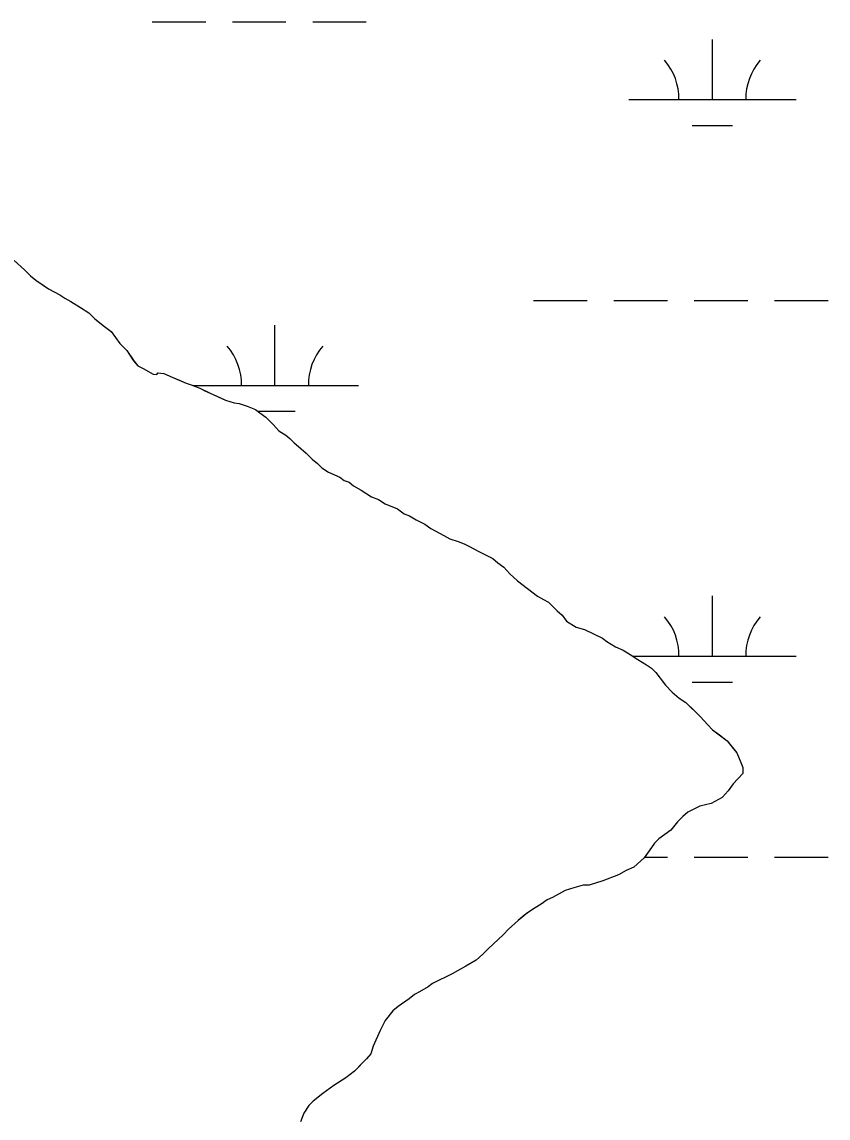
# Model space of a CAD drawing. Extents: x 3161564 to 3199464, y 849354 to 874788.
# Drawn here: x 3186781 to 3187263, y 857894 to 858549 of the extents above; entities that cross this region are included whole.
import ezdxf

# ---------------------------------------------------------------- set-up
doc = ezdxf.new("R2010")
doc.units = 0
for name, color, linetype in [('V-SITE-VEGE', 7, 'Continuous'), ('V-TOPO-SHOR', 7, 'Continuous'), ('V-WETL-SWMP', 7, 'Continuous')]:
    doc.layers.add(name, color=color, linetype=linetype)

msp = doc.modelspace()

# ---------------------------------------------------------------- linework, layer by layer
at = {"layer": 'V-SITE-VEGE'}
msp.add_lwpolyline([(3186776.43, 858406.52), (3186782.59, 858400.89), (3186786.19, 858397.3), (3186789.27, 858394.74), (3186796.97, 858389.62), (3186803.65, 858386.04), (3186806.73, 858383.99), (3186810.32, 858381.95), (3186815.97, 858378.37), (3186821.1, 858375.3), (3186824.7, 858371.71), (3186830.35, 858367.1), (3186834.45, 858364.03), (3186839.59, 858356.86), (3186843.7, 858352.76), (3186847.82, 858346.61), (3186850.38, 858343.54), (3186853.46, 858342), (3186859.42, 858338.67), (3186861.68, 858338.43), (3186862.19, 858339.45), (3186865.78, 858338.95), (3186870.91, 858336.9), (3186879.12, 858333.32), (3186882.2, 858332.3), (3186887.34, 858330.26), (3186893.49, 858327.19), (3186902.73, 858323.1), (3186907.86, 858321.57), (3186910.94, 858321.06), (3186915.56, 858319.53), (3186920.7, 858317.48), (3186923.26, 858315.43), (3186926.86, 858312.87), (3186931.48, 858308.27), (3186934.56, 858304.68), (3186938.67, 858302.12), (3186941.24, 858300.07), (3186943.8, 858297.51), (3186946.37, 858295.46), (3186951, 858291.37), (3186954.59, 858287.78), (3186957.67, 858285.22), (3186960.24, 858282.66), (3186964.35, 858280.1), (3186971.02, 858277.03), (3186973.59, 858274.99), (3186976.67, 858273.96), (3186979.24, 858271.92), (3186983.85, 858269.36), (3186990.02, 858265.26), (3186994.12, 858263.73), (3186998.23, 858261.18), (3187005.41, 858258.11), (3187009.52, 858255.04), (3187012.6, 858254.02), (3187016.71, 858251.46), (3187021.84, 858248.9), (3187025.44, 858246.34), (3187033.14, 858242.25), (3187036.73, 858240.2), (3187041.86, 858238.67), (3187045.45, 858237.14), (3187048.54, 858235.6), (3187054.18, 858232.53), (3187062.39, 858228.44), (3187065.47, 858225.88), (3187069.07, 858223.32), (3187072.67, 858219.22), (3187077.29, 858215.13), (3187089.1, 858205.91), (3187092.69, 858203.86), (3187095.77, 858202.33), (3187100.91, 858197.21), (3187103.99, 858194.65), (3187106.56, 858191.06), (3187112.21, 858187.48), (3187117.34, 858185.95), (3187128.12, 858180.83), (3187130.68, 858178.79), (3187135.82, 858175.72), (3187140.44, 858173.67), (3187144.55, 858171.11), (3187149.17, 858168.04), (3187154.3, 858164.97), (3187157.38, 858162.92), (3187159.95, 858160.36), (3187165.6, 858152.68), (3187169.71, 858148.58), (3187173.82, 858145), (3187177.93, 858142.44), (3187186.66, 858133.73), (3187190.77, 858129.12), (3187193.85, 858126.05), (3187202.58, 858119.39), (3187208.24, 858112.22), (3187210.81, 858106.58), (3187211.84, 858103.5), (3187211.85, 858099.91), (3187206.21, 858093.75), (3187203.14, 858089.64), (3187199.56, 858085.53), (3187192.89, 858081.93), (3187186.23, 858080.39), (3187179.05, 858076.79), (3187175.98, 858074.22), (3187172.9, 858071.13), (3187168.81, 858066), (3187161.63, 858060.86), (3187159.07, 858058.29), (3187156, 858053.67), (3187152.93, 858049.56), (3187146.78, 858043.91), (3187142.17, 858041.85), (3187137.56, 858039.28), (3187128.33, 858035.68), (3187120.13, 858033.1), (3187116.54, 858033.09), (3187110.9, 858031.55), (3187105.77, 858030), (3187098.08, 858025.89), (3187095.01, 858024.34), (3187091.42, 858021.77), (3187087.83, 858019.72), (3187083.22, 858016.63), (3187077.59, 858012.01), (3187071.95, 858006.87), (3187068.88, 858003.79), (3187059.66, 857995.05), (3187056.58, 857991.97), (3187052.49, 857988.38), (3187046.34, 857984.77), (3187038.14, 857980.15), (3187026.35, 857974.49), (3187023.79, 857972.43), (3187018.66, 857969.35), (3187015.58, 857967.8), (3187012.51, 857965.23), (3187005.85, 857960.61), (3187002.78, 857958.04), (3186998.17, 857952.39), (3186995.1, 857946.23), (3186991.01, 857936.99), (3186989.48, 857932.37), (3186986.92, 857929.29), (3186979.75, 857922.1), (3186974.63, 857917.99), (3186967.45, 857913.36), (3186960.79, 857908.74), (3186955.15, 857904.11), (3186952.59, 857901.54), (3186949.52, 857896.92), (3186947.48, 857891.79)], dxfattribs=at)
at = {"layer": 'V-TOPO-SHOR'}
for points in [[(3186776.43, 858406.52), (3186782.59, 858400.89), (3186786.19, 858397.3), (3186789.27, 858394.74), (3186792.35, 858392.7), (3186796.97, 858389.62), (3186803.65, 858386.04), (3186806.73, 858384), (3186810.32, 858381.95), (3186815.97, 858378.37), (3186821.1, 858375.3), (3186824.7, 858371.71), (3186830.35, 858367.1), (3186834.45, 858364.03), (3186837.02, 858360.45), (3186839.59, 858356.86), (3186843.7, 858352.76), (3186847.82, 858346.61), (3186850.38, 858343.54), (3186853.46, 858342), (3186859.42, 858338.67)], [(3186859.42, 858338.67), (3186861.68, 858338.43), (3186862.19, 858339.45), (3186865.78, 858338.95), (3186870.91, 858336.9), (3186875.53, 858334.86), (3186879.12, 858333.32), (3186882.2, 858332.3), (3186887.34, 858330.26), (3186890.41, 858328.72), (3186893.49, 858327.19), (3186897.09, 858325.66), (3186902.73, 858323.1), (3186907.86, 858321.57), (3186910.94, 858321.06), (3186915.56, 858319.53), (3186920.7, 858317.48), (3186923.26, 858315.43), (3186926.86, 858312.87), (3186931.48, 858308.27), (3186934.56, 858304.68), (3186938.67, 858302.12), (3186941.24, 858300.07), (3186943.8, 858297.51), (3186946.37, 858295.46), (3186951, 858291.37), (3186954.59, 858287.78), (3186957.67, 858285.22), (3186960.24, 858282.66), (3186964.35, 858280.1), (3186971.02, 858277.03), (3186973.59, 858274.99), (3186976.67, 858273.96), (3186979.24, 858271.92), (3186983.85, 858269.36), (3186990.02, 858265.26), (3186994.12, 858263.73), (3186998.23, 858261.18), (3187005.41, 858258.11), (3187009.52, 858255.04), (3187012.6, 858254.02), (3187016.71, 858251.46), (3187021.84, 858248.9), (3187025.44, 858246.34), (3187033.14, 858242.25), (3187036.73, 858240.2), (3187041.86, 858238.67), (3187045.45, 858237.14), (3187048.53, 858235.6), (3187054.18, 858232.53), (3187059.31, 858229.98), (3187062.39, 858228.44), (3187065.47, 858225.88), (3187069.07, 858223.32), (3187072.67, 858219.22), (3187077.29, 858215.13), (3187086.53, 858207.96), (3187089.1, 858205.91), (3187092.69, 858203.86), (3187095.77, 858202.33), (3187098.34, 858199.77), (3187100.91, 858197.21), (3187103.99, 858194.65), (3187106.56, 858191.06), (3187112.21, 858187.48), (3187117.34, 858185.95), (3187128.12, 858180.83), (3187130.68, 858178.79), (3187135.82, 858175.72), (3187140.44, 858173.67), (3187144.55, 858171.11), (3187149.17, 858168.04), (3187154.3, 858164.97), (3187157.38, 858162.92), (3187159.95, 858160.36), (3187165.6, 858152.68), (3187169.71, 858148.58), (3187173.82, 858145), (3187177.93, 858142.44), (3187183.06, 858137.32), (3187186.66, 858133.73), (3187190.77, 858129.12), (3187193.85, 858126.05), (3187197.96, 858122.98), (3187202.58, 858119.39), (3187206.18, 858114.78), (3187208.24, 858112.22), (3187210.81, 858106.58), (3187211.84, 858103.5), (3187211.85, 858099.91), (3187206.21, 858093.75), (3187203.14, 858089.64), (3187199.56, 858085.53), (3187192.89, 858081.93), (3187186.23, 858080.39), (3187179.05, 858076.79), (3187175.98, 858074.22), (3187172.9, 858071.13), (3187168.81, 858066), (3187165.22, 858063.43), (3187161.63, 858060.86)], [(3187161.63, 858060.86), (3187159.07, 858058.29), (3187156, 858053.67), (3187152.93, 858049.56), (3187146.78, 858043.91), (3187142.17, 858041.85), (3187137.56, 858039.28), (3187128.33, 858035.68), (3187120.13, 858033.1), (3187116.54, 858033.09), (3187110.9, 858031.55), (3187105.77, 858030), (3187098.08, 858025.89), (3187095.01, 858024.34), (3187091.42, 858021.77), (3187087.83, 858019.72), (3187083.22, 858016.63), (3187080.66, 858014.58), (3187077.59, 858012.01), (3187071.95, 858006.87), (3187068.88, 858003.79), (3187059.66, 857995.05), (3187056.58, 857991.97), (3187052.49, 857988.38), (3187046.34, 857984.77), (3187038.14, 857980.15), (3187026.35, 857974.49), (3187023.79, 857972.43), (3187018.66, 857969.35), (3187015.58, 857967.8), (3187012.51, 857965.23), (3187005.85, 857960.61), (3187002.78, 857958.04), (3186998.17, 857952.39), (3186995.1, 857946.23), (3186991.01, 857936.99), (3186989.48, 857932.37), (3186986.92, 857929.29), (3186984.36, 857926.72), (3186979.75, 857922.1), (3186974.63, 857917.99), (3186967.45, 857913.36), (3186960.79, 857908.74), (3186955.15, 857904.11), (3186952.59, 857901.54), (3186949.52, 857896.92), (3186947.48, 857891.79)]]:
    msp.add_lwpolyline(points, dxfattribs=at)
at = {"layer": 'V-WETL-SWMP'}
for p, q in [((3186858.86, 858549.14), (3186890.86, 858549.14)), ((3186906.86, 858549.14), (3186938.86, 858549.14)), ((3186954.86, 858549.14), (3186986.86, 858549.14)), ((3187193.71, 858502.71), (3187193.71, 858538.71)), ((3187143.71, 858502.71), (3187243.71, 858502.71)), ((3187181.71, 858487.28), (3187205.71, 858487.28)), ((3186776.43, 858406.52), (3186782.59, 858400.89)), ((3186782.59, 858400.89), (3186786.19, 858397.3)), ((3186786.19, 858397.3), (3186789.27, 858394.74)), ((3186789.27, 858394.74), (3186796.97, 858389.62)), ((3186796.97, 858389.62), (3186803.65, 858386.04)), ((3186803.65, 858386.04), (3186806.73, 858384)), ((3186806.73, 858384), (3186810.32, 858381.95)), ((3186810.32, 858381.95), (3186815.97, 858378.37)), ((3187086.86, 858382.64), (3187118.86, 858382.64)), ((3187134.86, 858382.64), (3187166.86, 858382.64)), ((3187182.86, 858382.64), (3187214.86, 858382.64)), ((3187230.86, 858382.64), (3187262.86, 858382.64)), ((3186815.97, 858378.37), (3186821.1, 858375.3)), ((3186821.1, 858375.3), (3186824.7, 858371.71)), ((3186824.7, 858371.71), (3186830.35, 858367.1)), ((3186932.27, 858331.9), (3186932.27, 858367.9)), ((3186830.35, 858367.1), (3186834.45, 858364.03)), ((3186834.45, 858364.03), (3186839.59, 858356.86)), ((3186839.59, 858356.86), (3186843.7, 858352.76)), ((3186843.7, 858352.76), (3186847.81, 858346.61)), ((3186847.81, 858346.61), (3186850.38, 858343.54)), ((3186850.38, 858343.54), (3186853.46, 858342)), ((3186853.46, 858342), (3186859.42, 858338.67)), ((3186859.42, 858338.67), (3186861.68, 858338.43)), ((3186861.68, 858338.43), (3186862.19, 858339.45)), ((3186862.19, 858339.45), (3186865.78, 858338.95)), ((3186865.78, 858338.95), (3186870.91, 858336.9)), ((3186870.91, 858336.9), (3186875.53, 858334.86)), ((3186875.53, 858334.86), (3186879.12, 858333.32)), ((3186879.12, 858333.32), (3186882.2, 858332.3)), ((3186882.2, 858332.3), (3186887.33, 858330.26)), ((3186883.21, 858331.9), (3186982.27, 858331.9)), ((3186887.33, 858330.26), (3186893.49, 858327.19)), ((3186893.49, 858327.19), (3186897.09, 858325.66)), ((3186897.09, 858325.66), (3186902.73, 858323.1)), ((3186902.73, 858323.1), (3186907.86, 858321.57)), ((3186907.86, 858321.57), (3186910.94, 858321.06)), ((3186910.94, 858321.06), (3186915.56, 858319.53)), ((3186915.56, 858319.53), (3186920.69, 858317.48)), ((3186920.69, 858317.48), (3186923.26, 858315.43)), ((3186921.96, 858316.47), (3186944.27, 858316.47)), ((3186923.26, 858315.43), (3186926.86, 858312.88)), ((3186926.86, 858312.88), (3186931.48, 858308.27)), ((3186931.48, 858308.27), (3186934.56, 858304.68)), ((3186934.56, 858304.68), (3186938.67, 858302.12)), ((3186938.67, 858302.12), (3186941.24, 858300.07)), ((3186941.24, 858300.07), (3186943.81, 858297.51)), ((3186943.81, 858297.51), (3186946.37, 858295.46)), ((3186946.37, 858295.46), (3186951, 858291.37)), ((3186951, 858291.37), (3186954.59, 858287.78)), ((3186954.59, 858287.78), (3186957.67, 858285.22)), ((3186957.67, 858285.22), (3186960.24, 858282.66)), ((3186960.24, 858282.66), (3186964.35, 858280.1)), ((3186964.35, 858280.1), (3186971.02, 858277.04)), ((3186971.02, 858277.04), (3186973.59, 858274.99)), ((3186973.59, 858274.99), (3186976.67, 858273.97)), ((3186976.67, 858273.97), (3186979.23, 858271.92)), ((3186979.23, 858271.92), (3186983.85, 858269.36)), ((3186983.85, 858269.36), (3186990.02, 858265.27)), ((3186990.02, 858265.27), (3186994.12, 858263.73)), ((3186994.12, 858263.73), (3186998.23, 858261.17)), ((3186998.23, 858261.17), (3187005.41, 858258.11)), ((3187005.41, 858258.11), (3187009.52, 858255.04)), ((3187009.52, 858255.04), (3187012.6, 858254.01)), ((3187012.6, 858254.01), (3187016.71, 858251.46)), ((3187016.71, 858251.46), (3187021.84, 858248.9)), ((3187021.84, 858248.9), (3187025.44, 858246.34)), ((3187025.44, 858246.34), (3187033.14, 858242.25)), ((3187033.14, 858242.25), (3187036.73, 858240.2)), ((3187036.73, 858240.2), (3187041.86, 858238.67)), ((3187041.86, 858238.67), (3187045.45, 858237.14)), ((3187045.45, 858237.14), (3187048.53, 858235.6)), ((3187048.53, 858235.6), (3187054.18, 858232.53)), ((3187054.18, 858232.53), (3187062.39, 858228.44)), ((3187062.39, 858228.44), (3187065.47, 858225.88)), ((3187065.47, 858225.88), (3187069.07, 858223.32)), ((3187069.07, 858223.32), (3187072.67, 858219.22)), ((3187072.67, 858219.22), (3187077.29, 858215.13)), ((3187077.29, 858215.13), (3187086.53, 858207.96)), ((3187086.53, 858207.96), (3187089.1, 858205.91)), ((3187089.1, 858205.91), (3187092.69, 858203.86)), ((3187092.69, 858203.86), (3187095.77, 858202.33)), ((3187193.71, 858170.04), (3187193.71, 858206.04)), ((3187095.77, 858202.33), (3187100.91, 858197.21)), ((3187100.91, 858197.21), (3187103.99, 858194.65)), ((3187103.99, 858194.65), (3187106.56, 858191.06)), ((3187106.56, 858191.06), (3187112.21, 858187.48)), ((3187112.21, 858187.48), (3187117.34, 858185.95)), ((3187117.34, 858185.95), (3187128.12, 858180.83)), ((3187128.12, 858180.83), (3187130.69, 858178.79)), ((3187130.69, 858178.79), (3187135.82, 858175.72)), ((3187135.82, 858175.72), (3187140.44, 858173.67)), ((3187140.44, 858173.67), (3187144.55, 858171.11)), ((3187144.55, 858171.11), (3187149.17, 858168.04)), ((3187146.16, 858170.04), (3187243.71, 858170.04)), ((3187149.17, 858168.04), (3187154.3, 858164.97)), ((3187154.3, 858164.97), (3187157.38, 858162.92)), ((3187157.38, 858162.92), (3187159.95, 858160.36)), ((3187159.95, 858160.36), (3187165.6, 858152.68)), ((3187165.6, 858152.68), (3187169.71, 858148.58)), ((3187181.71, 858154.61), (3187205.71, 858154.61)), ((3187169.71, 858148.58), (3187173.82, 858145)), ((3187173.82, 858145), (3187177.93, 858142.44)), ((3187177.93, 858142.44), (3187186.66, 858133.73)), ((3187186.66, 858133.73), (3187190.77, 858129.12)), ((3187190.77, 858129.12), (3187193.85, 858126.05)), ((3187193.85, 858126.05), (3187197.96, 858122.98)), ((3187197.96, 858122.98), (3187202.58, 858119.39)), ((3187202.58, 858119.39), (3187206.18, 858114.78)), ((3187206.18, 858114.78), (3187208.23, 858112.22)), ((3187208.23, 858112.22), (3187210.81, 858106.58)), ((3187210.81, 858106.58), (3187211.84, 858103.5)), ((3187211.84, 858099.91), (3187206.21, 858093.75)), ((3187211.84, 858103.5), (3187211.84, 858099.91)), ((3187206.21, 858093.75), (3187203.14, 858089.64)), ((3187203.14, 858089.64), (3187199.56, 858085.53)), ((3187186.23, 858080.39), (3187179.05, 858076.78)), ((3187192.89, 858081.93), (3187186.23, 858080.39)), ((3187199.56, 858085.53), (3187192.89, 858081.93)), ((3187175.98, 858074.22), (3187172.9, 858071.13)), ((3187179.05, 858076.78), (3187175.98, 858074.22)), ((3187172.9, 858071.13), (3187168.81, 858066)), ((3187161.63, 858060.86), (3187159.07, 858058.29)), ((3187168.81, 858066), (3187161.63, 858060.86)), ((3187156, 858053.67), (3187152.93, 858049.56)), ((3187159.07, 858058.29), (3187156, 858053.67)), ((3187152.93, 858049.56), (3187146.78, 858043.91)), ((3187153.24, 858049.97), (3187166.86, 858049.97)), ((3187182.86, 858049.97), (3187214.86, 858049.97)), ((3187230.86, 858049.97), (3187262.86, 858049.97)), ((3187142.17, 858041.85), (3187137.56, 858039.28)), ((3187146.78, 858043.91), (3187142.17, 858041.85)), ((3187128.33, 858035.68), (3187120.13, 858033.1)), ((3187137.56, 858039.28), (3187128.33, 858035.68)), ((3187105.77, 858030), (3187098.08, 858025.89)), ((3187110.9, 858031.55), (3187105.77, 858030)), ((3187116.54, 858033.09), (3187110.9, 858031.55)), ((3187120.13, 858033.1), (3187116.54, 858033.09)), ((3187091.42, 858021.77), (3187087.83, 858019.72)), ((3187095.01, 858024.34), (3187091.42, 858021.77)), ((3187098.08, 858025.89), (3187095.01, 858024.34)), ((3187080.66, 858014.58), (3187077.58, 858012.01)), ((3187083.22, 858016.63), (3187080.66, 858014.58)), ((3187087.83, 858019.72), (3187083.22, 858016.63)), ((3187077.58, 858012.01), (3187071.95, 858006.87)), ((3187068.88, 858003.79), (3187059.66, 857995.05)), ((3187071.95, 858006.87), (3187068.88, 858003.79)), ((3187059.66, 857995.05), (3187056.58, 857991.97)), ((3187052.49, 857988.37), (3187046.34, 857984.78)), ((3187056.58, 857991.97), (3187052.49, 857988.37)), ((3187046.34, 857984.78), (3187038.14, 857980.15)), ((3187026.35, 857974.49), (3187023.79, 857972.43)), ((3187038.14, 857980.15), (3187026.35, 857974.49)), ((3187015.58, 857967.8), (3187012.51, 857965.23)), ((3187018.66, 857969.35), (3187015.58, 857967.8)), ((3187023.79, 857972.43), (3187018.66, 857969.35)), ((3187012.51, 857965.23), (3187005.85, 857960.61)), ((3187002.78, 857958.04), (3186998.17, 857952.39)), ((3187005.85, 857960.61), (3187002.78, 857958.04)), ((3186998.17, 857952.39), (3186995.1, 857946.23)), ((3186995.1, 857946.23), (3186991.01, 857936.99)), ((3186991.01, 857936.99), (3186989.48, 857932.37)), ((3186986.92, 857929.29), (3186979.75, 857922.1)), ((3186989.48, 857932.37), (3186986.92, 857929.29)), ((3186979.75, 857922.1), (3186974.62, 857917.99)), ((3186974.62, 857917.99), (3186967.45, 857913.36)), ((3186967.45, 857913.36), (3186960.79, 857908.74)), ((3186955.15, 857904.11), (3186952.59, 857901.54)), ((3186960.79, 857908.74), (3186955.15, 857904.11)), ((3186949.52, 857896.92), (3186947.48, 857891.79)), ((3186952.59, 857901.54), (3186949.52, 857896.92))]:
    msp.add_line(p, q, dxfattribs=at)
for centre, start, end in [((3187138.47, 858503.19), 359.22818, 40.77184), ((3187248.95, 858503.19), 139.22818, 180.77184), ((3186877.03, 858332.38), 359.22818, 40.77184), ((3186987.52, 858332.38), 139.22818, 180.77184), ((3187138.47, 858170.51), 359.22818, 40.77184), ((3187248.95, 858170.51), 139.22818, 180.77184)]:
    msp.add_arc(centre, 35.25, start, end, dxfattribs=at)

doc.saveas('drawing.dxf')
